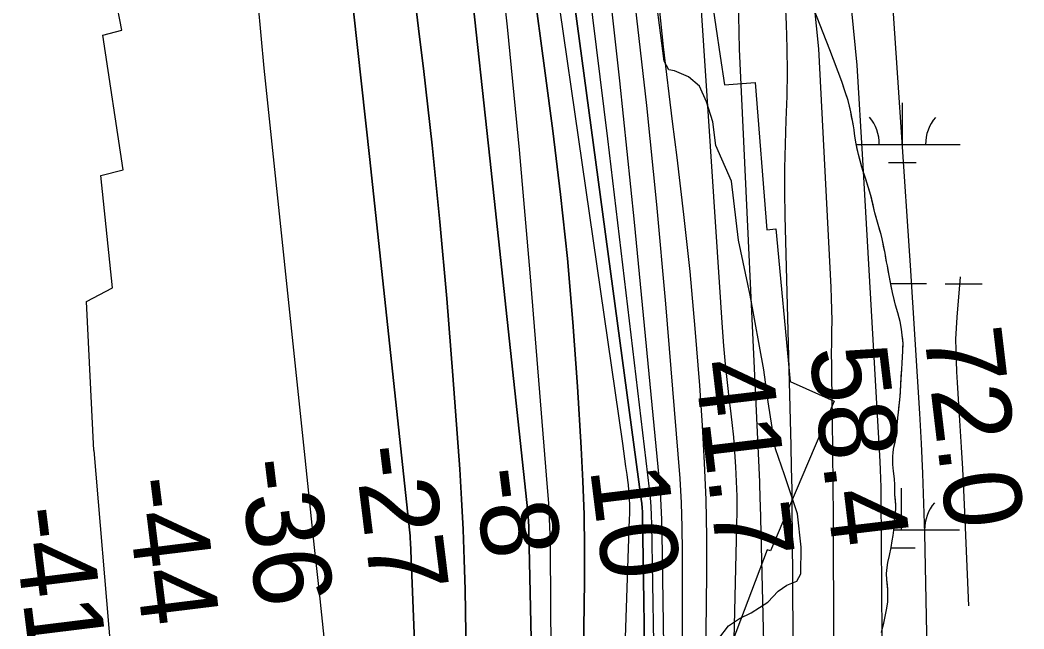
# Model space of a CAD drawing. Extents: x 3172297 to 3210190, y 958463 to 983887.
# Drawn here: x 3201336 to 3202202, y 978030 to 978556 of the extents above; entities that cross this region are included whole.
import ezdxf

# ---------------------------------------------------------------- set-up
doc = ezdxf.new("R2010")
doc.units = 0
for name, color, linetype in [('V-RIVR-EDGE', 7, 'Continuous'), ('V-RIVR-RANG', 7, 'Continuous'), ('V-RRAP-RVMT', 7, 'Continuous'), ('V-SITE-VEGE', 7, 'Continuous'), ('V-TOPO-DPTH', 7, 'Continuous'), ('V-TOPO-MAJR', 7, 'Continuous'), ('V-TOPO-MINR', 7, 'Continuous'), ('V-TOPO-WATR', 7, 'Continuous'), ('V-WETL-SWMP', 7, 'Continuous')]:
    doc.layers.add(name, color=color, linetype=linetype)

msp = doc.modelspace()

# ---------------------------------------------------------------- linework, layer by layer
at = {"layer": 'V-RIVR-EDGE'}
msp.add_lwpolyline([(3201938.74, 978021.65), (3201947.03, 978032.5), (3201956.61, 978038.99), (3201966.62, 978043.75), (3201980.98, 978052.84), (3201990.14, 978062.38), (3201997.54, 978067.58), (3202006.24, 978071.04), (3202009.73, 978077.55), (3202009.79, 978100.59), (3202006.82, 978129.28), (3201995.6, 978162.78), (3201987.83, 978185.4), (3201981.41, 978225.85), (3201977.57, 978253.67), (3201965.99, 978318.04), (3201955.68, 978365.44), (3201949.72, 978416.31), (3201936.32, 978447.21), (3201933.76, 978467.65), (3201928.15, 978485.05), (3201922.1, 978498.54), (3201912.56, 978506.38), (3201900.4, 978511.63), (3201895.62, 978512.51), (3201891.73, 978519.91), (3201883.62, 978582.52)], dxfattribs=at)
at = {"layer": 'V-RRAP-RVMT'}
for p, q in [((3201423.33, 978546.72), (3201401.15, 978664.14)), ((3201924.02, 978633.68), (3201939.99, 978524.42)), ((3201407.1, 978542.57), (3201423.33, 978546.72)), ((3201424.5, 978426.32), (3201407.1, 978542.57)), ((3201939.99, 978524.42), (3201943.84, 978499.57)), ((3201943.84, 978499.57), (3201970.16, 978501.61)), ((3201970.16, 978501.61), (3201980.38, 978374.48)), ((3201405.36, 978421.19), (3201424.5, 978426.32)), ((3201415.46, 978324.44), (3201405.36, 978421.19)), ((3201980.38, 978374.48), (3201988.08, 978375.32)), ((3201988.08, 978375.32), (3202000.47, 978243.42)), ((3201392.83, 978312.69), (3201415.46, 978324.44)), ((3201399.17, 978183.96), (3201392.83, 978312.69)), ((3202000.47, 978243.42), (3202038.34, 978226.5)), ((3202038.34, 978226.5), (3201983.53, 978097.29)), ((3201399.65, 978184.01), (3201399.17, 978183.96)), ((3201419.73, 977941.66), (3201399.65, 978184.01)), ((3201980.63, 978098.27), (3201940.83, 977994.03)), ((3201983.53, 978097.29), (3201980.63, 978098.27))]:
    msp.add_line(p, q, dxfattribs=at)
at = {"layer": 'V-SITE-VEGE'}
for points in [[(3202084.77, 978058.32), (3202084.75, 978063.79), (3202083.97, 978072.35), (3202083.69, 978077.69), (3202084.04, 978083.04), (3202084.77, 978087.26), (3202086.11, 978093.23), (3202087.57, 978100.07), (3202088.41, 978105.79), (3202089.26, 978110.52), (3202089.86, 978115.24), (3202090.21, 978120.71), (3202091.64, 978133.39), (3202091.63, 978136.86), (3202090.84, 978145.8), (3202090.81, 978154.38), (3202090.53, 978159.47), (3202089.51, 978166.05), (3202088.99, 978171.89), (3202088.96, 978178.59), (3202089.31, 978182.44), (3202090.04, 978186.92), (3202091.02, 978191.02), (3202091.5, 978194.26), (3202092.56, 978205.07), (3202093.05, 978208.05), (3202093.28, 978212.28), (3202093.88, 978216.75), (3202095.31, 978230.67), (3202095.88, 978240.99), (3202096.82, 978254.16), (3202097.04, 978259.38), (3202097.51, 978264.85), (3202097.74, 978269.57), (3202097.84, 978276.15), (3202097.18, 978283.48), (3202096.54, 978288.57), (3202095.27, 978295.4), (3202093.37, 978302.72), (3202091.48, 978309.29), (3202088.82, 978320.34), (3202085.77, 978334.98), (3202084.37, 978343.3), (3202083.61, 978346.9), (3202082.33, 978354.22), (3202079.79, 978366.64), (3202078.91, 978370.36), (3202076.51, 978378.92), (3202075.12, 978383.14), (3202073.48, 978389.09), (3202070.06, 978404.11), (3202065.77, 978418.25), (3202063.13, 978425.69), (3202059.47, 978439.34), (3202057.31, 978448.53), (3202056.42, 978453.62), (3202055.91, 978457.59), (3202055.64, 978460.82), (3202055.13, 978464.29), (3202052.72, 978476.33), (3202050.44, 978486.14), (3202047.41, 978495.32), (3202044.9, 978502.39), (3202034.71, 978529.8), (3202020.52, 978565.76)], [(3202079.32, 978026.86), (3202080.42, 978031.71), (3202081.28, 978034.83), (3202083.58, 978046.39), (3202084.67, 978053.1), (3202084.77, 978058.32)]]:
    msp.add_lwpolyline(points, dxfattribs=at)
at = {"layer": 'V-TOPO-DPTH'}
for points in [[(3201810.11, 975668.42), (3201865.88, 976781.63), (3201866.34, 976791.04), (3201866.76, 976800.44), (3201867.16, 976809.84), (3201867.52, 976819.25), (3201887.69, 977364.2), (3201891.46, 977492.89), (3201893.89, 977621.6), (3201894.33, 977750.34), (3201893.43, 977879.08), (3201890, 978112.34), (3201889.68, 978124.46), (3201889.15, 978136.57), (3201888.32, 978148.67), (3201887.3, 978160.75), (3201865.87, 978381), (3201853.29, 978503.13), (3201839.8, 978625.14), (3201824.92, 978746.99), (3201809.12, 978868.74), (3201808.02, 979599.38)], [(3201749.21, 976122.83), (3201766, 976782.2), (3201766.21, 976791.44), (3201766.4, 976800.67), (3201766.55, 976809.9), (3201766.67, 976819.13), (3201777.65, 977818.67), (3201777.97, 977869.33), (3201777.97, 977919.99), (3201777.51, 977970.65), (3201776.73, 978021.31), (3201774.86, 978114.16), (3201774.72, 978118.39), (3201774.51, 978122.61), (3201774.19, 978126.83), (3201773.79, 978131.04), (3201741.22, 978436.24), (3201724.08, 978593), (3201706.39, 978749.7), (3201687.88, 978906.3), (3201668.83, 979062.84), (3201611.53, 979523.76)], [(3201611.53, 979523.76), (3201668.83, 979062.84), (3201687.88, 978906.3), (3201706.39, 978749.7), (3201724.08, 978593), (3201741.22, 978436.24), (3201773.79, 978131.04), (3201774.19, 978126.83), (3201774.51, 978122.61), (3201774.72, 978118.39), (3201774.86, 978114.16), (3201776.73, 978021.31), (3201777.51, 977970.65), (3201777.97, 977919.99), (3201777.97, 977869.33), (3201777.65, 977818.67), (3201766.67, 976819.13), (3201766.55, 976809.9), (3201766.4, 976800.67), (3201766.21, 976791.44), (3201766, 976782.2), (3201749.21, 976122.83)], [(3201676.69, 979526.94), (3201681, 979498.94), (3201719.9, 979236.73), (3201743.19, 979077.56), (3201766.06, 978918.33), (3201788.3, 978759.01), (3201810.11, 978599.63), (3201871.85, 978141.82), (3201872.28, 978138.18), (3201872.62, 978134.54), (3201872.83, 978130.89), (3201872.95, 978127.23), (3201874.16, 978053.8), (3201874.54, 978013.43), (3201874.53, 977973.06), (3201873.94, 977932.69), (3201872.96, 977892.33), (3201861.09, 977513.55)], [(3201676.69, 979526.94), (3201681, 979498.94), (3201719.9, 979236.73), (3201743.19, 979077.56), (3201766.06, 978918.33), (3201788.3, 978759.01), (3201810.11, 978599.63), (3201871.85, 978141.82), (3201872.28, 978138.18), (3201872.62, 978134.54), (3201872.83, 978130.89), (3201872.95, 978127.23), (3201874.16, 978053.8), (3201874.54, 978013.43), (3201874.53, 977973.06), (3201873.94, 977932.69), (3201872.96, 977892.33), (3201861.09, 977513.55)], [(3201640.09, 979514.66), (3201662.49, 979381.83), (3201675.62, 979302), (3201688.34, 979222.1), (3201700.42, 979142.1), (3201712.09, 979062.04), (3201745.16, 978828.58), (3201756.35, 978748.87), (3201767.4, 978669.13), (3201778.24, 978589.36), (3201788.95, 978509.58), (3201795.55, 978459.93), (3201802.26, 978404.89), (3201808.18, 978349.79), (3201812.91, 978294.57), (3201816.84, 978239.27), (3201820.05, 978186.11), (3201821.47, 978157.33), (3201822.46, 978128.53), (3201822.8, 978099.73), (3201822.73, 978070.91), (3201816.9, 977649.7), (3201814.86, 977508.18)], [(3201814.86, 977508.18), (3201816.9, 977649.7), (3201822.73, 978070.91), (3201822.8, 978099.73), (3201822.46, 978128.53), (3201821.47, 978157.33), (3201820.05, 978186.11), (3201816.84, 978239.27), (3201812.91, 978294.57), (3201808.18, 978349.79), (3201802.26, 978404.89), (3201795.55, 978459.93), (3201788.95, 978509.58), (3201778.24, 978589.36), (3201767.4, 978669.13), (3201756.35, 978748.87), (3201745.16, 978828.58), (3201712.09, 979062.04), (3201700.42, 979142.1), (3201688.34, 979222.1), (3201675.62, 979302), (3201662.49, 979381.83), (3201640.09, 979514.66)], [(3201735.16, 977077.05), (3201719.7, 978063.6), (3201719.07, 978089.71), (3201718.14, 978115.8), (3201716.77, 978141.88), (3201715.11, 978167.94), (3201709.26, 978248.7), (3201703.98, 978315.09), (3201698.08, 978381.42), (3201691.23, 978447.65), (3201683.77, 978513.83), (3201680.76, 978538.85), (3201671.31, 978617.5), (3201661.83, 978696.13), (3201652.32, 978774.77), (3201642.79, 978853.4), (3201630.81, 978952.08), (3201619.04, 979045.35), (3201606.67, 979138.54), (3201593.41, 979231.6), (3201579.57, 979324.58), (3201556.61, 979473.83), (3201553.69, 979492.11), (3201550.64, 979510.36)], [(3201550.64, 979510.36), (3201553.69, 979492.11), (3201556.61, 979473.83), (3201579.57, 979324.58), (3201593.41, 979231.6), (3201606.67, 979138.54), (3201619.04, 979045.35), (3201630.81, 978952.08), (3201642.79, 978853.4), (3201652.32, 978774.77), (3201661.83, 978696.13), (3201671.31, 978617.5), (3201680.76, 978538.85), (3201683.77, 978513.83), (3201691.23, 978447.65), (3201698.08, 978381.42), (3201703.98, 978315.09), (3201709.26, 978248.7), (3201715.11, 978167.94), (3201716.77, 978141.88), (3201718.14, 978115.8), (3201719.07, 978089.71), (3201719.7, 978063.6), (3201735.16, 977077.05)], [(3201694.03, 976847.39), (3201684.15, 977728.4), (3201683.15, 977792.05), (3201681.78, 977855.69), (3201679.83, 977919.32), (3201677.5, 977982.94), (3201672.5, 978104.87), (3201672.37, 978107.52), (3201672.2, 978110.16), (3201671.97, 978112.8), (3201671.72, 978115.44), (3201637.47, 978435.02), (3201619.57, 978597.39), (3201601, 978759.68), (3201581.45, 978921.85), (3201561.23, 979083.95), (3201510.39, 979481.62), (3201509.49, 979488.27), (3201508.51, 979494.91), (3201507.42, 979501.52)], [(3201507.42, 979501.52), (3201508.51, 979494.91), (3201509.49, 979488.27), (3201510.39, 979481.62), (3201561.23, 979083.95), (3201581.45, 978921.85), (3201601, 978759.68), (3201619.57, 978597.39), (3201637.47, 978435.02), (3201671.72, 978115.44), (3201671.97, 978112.8), (3201672.2, 978110.16), (3201672.37, 978107.52), (3201672.5, 978104.87), (3201677.5, 977982.94), (3201679.83, 977919.32), (3201681.78, 977855.69), (3201683.15, 977792.05), (3201684.15, 977728.4), (3201694.03, 976847.39)]]:
    msp.add_lwpolyline(points, dxfattribs=at)
at = {"layer": 'V-TOPO-MAJR'}
for points in [[(3202139.46, 976977.94), (3202116.62, 978112.23), (3202115.93, 978138.15), (3202115.02, 978164.06), (3202113.77, 978189.95), (3202112.31, 978215.84), (3202104.24, 978343.5), (3202101.77, 978381.95), (3202099.23, 978420.39), (3202096.61, 978458.82), (3202093.92, 978497.25), (3202091.28, 978535.69), (3202088.77, 978574.13), (3202086.45, 978612.59), (3202084.26, 978651.05), (3202078.37, 978758.9), (3202072.28, 978851.2), (3202064.8, 978943.37), (3202055.24, 979035.34), (3202044.28, 979127.19), (3201978.2, 979632.56)], [(3201933.56, 977232.86), (3201954.42, 978119.13), (3201954.56, 978131.84), (3201954.51, 978144.55), (3201954.14, 978157.25), (3201953.57, 978169.95), (3201952.72, 978182.63), (3201951.69, 978195.3), (3201950.4, 978207.95), (3201948.93, 978220.58), (3201948.14, 978226.87), (3201946.28, 978242.64), (3201944.62, 978258.43), (3201943.24, 978274.25), (3201942.04, 978290.09), (3201915.56, 978690.12), (3201914.4, 978723), (3201914.6, 978755.84), (3201850.07, 979570.26)], [(3201638.6, 977625.78), (3201623.73, 977783.99), (3201598.07, 978022.75), (3201593.93, 978061.44), (3201589.8, 978100.14), (3201585.69, 978138.84), (3201581.6, 978177.54), (3201546.15, 978514.04), (3201541.04, 978570.45)]]:
    msp.add_lwpolyline(points, dxfattribs=at)
at = {"layer": 'V-TOPO-MINR'}
for points in [[(3201810.11, 975668.42), (3201865.88, 976781.63), (3201866.34, 976791.04), (3201866.76, 976800.44), (3201867.16, 976809.84), (3201867.52, 976819.25), (3201887.69, 977364.2), (3201891.46, 977492.89), (3201893.89, 977621.6), (3201894.33, 977750.34), (3201893.43, 977879.08), (3201890, 978112.34), (3201889.68, 978124.46), (3201889.15, 978136.57), (3201888.32, 978148.67), (3201887.3, 978160.75), (3201865.87, 978381), (3201853.29, 978503.13), (3201839.8, 978625.14), (3201824.92, 978746.99), (3201809.12, 978868.74), (3201808.02, 979599.38)], [(3202004.35, 977633.8), (3202004.53, 977800.63), (3202002.43, 978112.66), (3202002.25, 978131.48), (3202002, 978150.29), (3202001.64, 978169.1), (3202001.21, 978187.91), (3201996.14, 978386.41), (3201995.84, 978407.1), (3201995.84, 978427.79), (3201996.3, 978448.46), (3201997.06, 978469.14), (3201997.76, 978489.81), (3201998.08, 978510.49), (3201997.81, 978531.16), (3201997.16, 978551.84), (3201990.64, 978694.82), (3201882.91, 979602)], [(3202032.9, 976237.63), (3202069.31, 976777.17), (3202069.97, 976788.57), (3202070.51, 976799.97), (3202070.85, 976811.38), (3202071.05, 976822.8), (3202079.52, 977752.42), (3202079.97, 977820.28), (3202080.22, 977888.15), (3202080.14, 977956.02), (3202079.84, 978023.89), (3202079.04, 978144.67), (3202078.93, 978152.15), (3202078.75, 978159.62), (3202078.46, 978167.09), (3202078.09, 978174.56), (3202063.26, 978434.91), (3202058.16, 978516.59), (3201972.56, 979390.35), (3201943.18, 979604.34)], [(3201848.53, 976068.29), (3201882.66, 976764), (3201883.52, 976782.2), (3201884.33, 976800.4), (3201885.08, 976818.61), (3201885.78, 976836.82), (3201896.3, 977122.52), (3201901.31, 977283.59), (3201905.1, 977444.69), (3201907.04, 977605.82), (3201907.76, 977766.97), (3201907.36, 978096.7), (3201907.07, 978117.71), (3201906.45, 978138.71), (3201905.3, 978159.69), (3201903.82, 978180.66), (3201893.04, 978310.39), (3201885.28, 978396.15), (3201876.69, 978481.81), (3201866.84, 978567.34), (3201856.16, 978652.78), (3201829.48, 978854.16), (3201817.99, 979589.45)], [(3201921.82, 977500.51), (3201928.45, 978077.32), (3201928.43, 978109.36), (3201927.89, 978141.38), (3201926.57, 978173.37), (3201924.74, 978205.36), (3201922.32, 978240.06), (3201918.45, 978289.34), (3201913.99, 978338.57), (3201908.66, 978387.7), (3201902.74, 978436.78), (3201898.73, 978467.81), (3201891.05, 978532.42), (3201884.3, 978597.12), (3201878.94, 978661.95), (3201874.49, 978726.86), (3201864.95, 978891.79), (3201832.72, 979580.75)], [(3201962.66, 977483.97), (3201974.95, 977760.54), (3201977.15, 977824.91), (3201978.48, 977889.3), (3201978.48, 977953.7), (3201977.61, 978018.1), (3201974.78, 978137.14), (3201974.64, 978142.04), (3201974.49, 978146.93), (3201974.3, 978151.82), (3201974.09, 978156.72), (3201956.78, 978530.27), (3201955.99, 978559.18), (3201955.94, 978588.09), (3201956.98, 978616.97), (3201958.76, 978645.84), (3201869.54, 979558.28)], [(3201824.28, 976256.95), (3201832.58, 976392.75), (3201839.75, 976528.62), (3201852.19, 976796.08), (3201852.38, 976800.47), (3201852.47, 976802.67), (3201852.54, 976804.86), (3201880.58, 977628.97), (3201882.82, 977713.38), (3201884.19, 977797.79), (3201884.29, 977882.21), (3201883.54, 977966.64), (3201881.01, 978120.21), (3201880.77, 978127.86), (3201880.37, 978135.49), (3201879.73, 978143.11), (3201878.94, 978150.72), (3201842.88, 978452.96), (3201823.45, 978611.61), (3201803.36, 978770.18), (3201782.28, 978928.62), (3201760.54, 979086.97), (3201696.25, 979544.73)], [(3201749.21, 976122.83), (3201766, 976782.2), (3201766.21, 976791.44), (3201766.4, 976800.67), (3201766.55, 976809.9), (3201766.67, 976819.13), (3201777.65, 977818.67), (3201777.97, 977869.33), (3201777.97, 977919.99), (3201777.51, 977970.65), (3201776.73, 978021.31), (3201774.86, 978114.16), (3201774.72, 978118.39), (3201774.51, 978122.61), (3201774.19, 978126.83), (3201773.79, 978131.04), (3201741.22, 978436.24), (3201724.08, 978593), (3201706.39, 978749.7), (3201687.88, 978906.3), (3201668.83, 979062.84), (3201611.53, 979523.76)], [(3201795.4, 977629.12), (3201795.45, 977753.06), (3201794.96, 977876.99), (3201793.37, 978097.79), (3201793.13, 978111.32), (3201792.68, 978124.85), (3201791.94, 978138.36), (3201791, 978151.87), (3201776.06, 978337.4), (3201766.75, 978443.58), (3201756.43, 978549.66), (3201744.6, 978655.58), (3201731.76, 978761.4), (3201703.07, 978984.58), (3201694.57, 979049.86), (3201685.95, 979115.11), (3201677.13, 979180.34), (3201668.17, 979245.55), (3201661.25, 979295.38), (3201655.4, 979335.62), (3201649.21, 979375.82), (3201642.51, 979415.93), (3201635.46, 979455.98), (3201622.91, 979524.77)], [(3201814.86, 977508.18), (3201816.9, 977649.7), (3201822.73, 978070.91), (3201822.8, 978099.73), (3201822.46, 978128.53), (3201821.47, 978157.33), (3201820.05, 978186.11), (3201816.84, 978239.27), (3201812.91, 978294.57), (3201808.18, 978349.79), (3201802.26, 978404.89), (3201795.55, 978459.93), (3201788.95, 978509.58), (3201778.24, 978589.36), (3201767.4, 978669.13), (3201756.35, 978748.87), (3201745.16, 978828.58), (3201712.09, 979062.04), (3201700.42, 979142.1), (3201688.34, 979222.1), (3201675.62, 979302), (3201662.49, 979381.83), (3201640.09, 979514.66)], [(3201735.16, 977077.05), (3201719.7, 978063.6), (3201719.07, 978089.71), (3201718.14, 978115.8), (3201716.77, 978141.88), (3201715.11, 978167.94), (3201709.26, 978248.7), (3201703.98, 978315.09), (3201698.08, 978381.42), (3201691.23, 978447.65), (3201683.77, 978513.83), (3201680.76, 978538.85), (3201671.31, 978617.5), (3201661.83, 978696.13), (3201652.32, 978774.77), (3201642.79, 978853.4), (3201630.81, 978952.08), (3201619.04, 979045.35), (3201606.67, 979138.54), (3201593.41, 979231.6), (3201579.57, 979324.58), (3201556.61, 979473.83), (3201553.69, 979492.11), (3201550.64, 979510.36)], [(3201694.03, 976847.39), (3201684.15, 977728.4), (3201683.15, 977792.05), (3201681.78, 977855.69), (3201679.83, 977919.32), (3201677.5, 977982.94), (3201672.5, 978104.87), (3201672.37, 978107.52), (3201672.2, 978110.16), (3201671.97, 978112.8), (3201671.72, 978115.44), (3201637.47, 978435.02), (3201619.57, 978597.39), (3201601, 978759.68), (3201581.45, 978921.85), (3201561.23, 979083.95), (3201510.39, 979481.62), (3201509.49, 979488.27), (3201508.51, 979494.91), (3201507.42, 979501.52)], [(3201833.41, 977287.97), (3201861.79, 978124.84), (3201861.89, 978129.04), (3201861.92, 978133.25), (3201861.85, 978137.45), (3201861.72, 978141.65), (3201861.48, 978145.85), (3201861.17, 978150.04), (3201860.73, 978154.22), (3201860.22, 978158.39), (3201859.54, 978163.33), (3201858.62, 978169.97), (3201857.69, 978176.61), (3201856.75, 978183.24), (3201855.8, 978189.87), (3201763.42, 978828.55), (3201745.83, 978948.55), (3201727.93, 979068.5), (3201709.58, 979188.39), (3201690.92, 979308.22), (3201660.27, 979502.58)], [(3202044.5, 976881.49), (3202037.91, 978098.15), (3202037.72, 978126.38), (3202037.49, 978154.6), (3202037.18, 978182.82), (3202036.83, 978211.04), (3202036.32, 978248.37), (3202036.24, 978257.93), (3202036.22, 978267.48), (3202036.3, 978277.04), (3202036.44, 978286.59), (3202036.52, 978296.15), (3202036.47, 978305.7), (3202036.22, 978315.24), (3202035.84, 978324.79), (3202025.29, 978530.68), (3201944.04, 979330.81), (3201940.04, 979363.57), (3201935.99, 979396.33), (3201931.89, 979429.07), (3201927.74, 979461.81), (3201926.54, 979471.18), (3201922.86, 979499.22)], [(3202154.59, 978049.91), (3202151.12, 978131.03), (3202150.27, 978149.62), (3202149.34, 978168.2), (3202148.3, 978186.77), (3202147.18, 978205.34), (3202146.02, 978223.64), (3202145.44, 978233.06), (3202144.88, 978242.48), (3202144.37, 978251.9), (3202143.87, 978261.33), (3202143.59, 978270.75), (3202143.56, 978280.16), (3202143.92, 978289.57), (3202144.53, 978298.98), (3202147.51, 978333.92)]]:
    msp.add_lwpolyline(points, dxfattribs=at)
at = {"layer": 'V-TOPO-WATR'}
msp.add_lwpolyline([(3201861.09, 977513.55), (3201872.96, 977892.33), (3201873.94, 977932.69), (3201874.53, 977973.06), (3201874.54, 978013.43), (3201874.16, 978053.8), (3201872.95, 978127.23), (3201872.83, 978130.89), (3201872.62, 978134.54), (3201872.28, 978138.18), (3201871.85, 978141.82), (3201810.11, 978599.63), (3201788.3, 978759.01), (3201766.06, 978918.33), (3201743.19, 979077.56), (3201719.9, 979236.73), (3201681, 979498.94), (3201676.69, 979526.94)], dxfattribs=at)
at = {"layer": 'V-WETL-SWMP'}
for p, q in [((3202097.31, 978448.09), (3202097.4, 978484.09)), ((3202057.56, 978448.19), (3202147.31, 978447.97)), ((3202085.27, 978432.69), (3202109.27, 978432.63)), ((3202087.41, 978328.05), (3202118.17, 978327.97)), ((3202134.17, 978327.93), (3202166.17, 978327.85)), ((3202096.48, 978115.42), (3202096.57, 978151.42)), ((3202089.83, 978115.44), (3202146.48, 978115.3)), ((3202087.51, 978100.01), (3202108.45, 978099.96))]:
    msp.add_line(p, q, dxfattribs=at)
for points in [[(3202085.77, 978334.98), (3202085.01, 978339.45), (3202084.37, 978343.3), (3202083.61, 978346.9), (3202083.1, 978349.88), (3202082.33, 978354.22), (3202081.32, 978358.94), (3202080.43, 978363.66), (3202079.79, 978366.64), (3202078.91, 978370.36), (3202077.9, 978373.83), (3202076.51, 978378.92), (3202075.12, 978383.14), (3202074.36, 978386.11), (3202073.48, 978389.09), (3202072.59, 978393.06), (3202071.96, 978396.04), (3202070.82, 978400.76), (3202070.06, 978404.11), (3202068.42, 978409.69), (3202067.29, 978413.17), (3202065.77, 978418.25), (3202064.64, 978421.48), (3202063.13, 978425.69), (3202061.74, 978430.66), (3202060.86, 978434.13), (3202059.47, 978439.34), (3202058.33, 978444.06), (3202057.31, 978448.53), (3202056.42, 978453.61), (3202055.91, 978457.59), (3202055.64, 978460.82), (3202055.13, 978464.29), (3202054.5, 978467.4), (3202053.48, 978472.36), (3202052.72, 978476.33), (3202051.58, 978481.42), (3202050.44, 978486.14), (3202048.55, 978491.72), (3202047.41, 978495.32), (3202046.03, 978499.16), (3202044.9, 978502.39), (3202034.71, 978529.8), (3202020.51, 978565.76)], [(3202079.32, 978026.86), (3202080.42, 978031.71), (3202081.28, 978034.82), (3202082.13, 978039.3), (3202083.58, 978046.39), (3202084.67, 978053.1), (3202084.77, 978058.32), (3202084.75, 978063.79), (3202084.36, 978068.01), (3202083.97, 978072.35), (3202083.69, 978077.69), (3202084.04, 978083.04), (3202084.77, 978087.26), (3202086.11, 978093.23), (3202087.57, 978100.07), (3202088.41, 978105.79), (3202089.26, 978110.52), (3202089.86, 978115.24), (3202090.21, 978120.71), (3202090.93, 978127.42), (3202091.64, 978133.38), (3202091.63, 978136.86), (3202091.24, 978141.21), (3202090.84, 978145.8), (3202090.83, 978148.91), (3202090.8, 978154.38), (3202090.53, 978159.47), (3202089.51, 978166.05), (3202088.99, 978171.88), (3202088.96, 978178.59), (3202089.31, 978182.45), (3202090.04, 978186.92), (3202091.01, 978191.02), (3202091.5, 978194.26), (3202091.85, 978197.74), (3202092.21, 978201.34), (3202092.56, 978205.07), (3202093.05, 978208.05), (3202093.28, 978212.28), (3202093.88, 978216.75), (3202094.23, 978220.6), (3202094.71, 978225.45), (3202095.31, 978230.67), (3202095.54, 978234.28), (3202095.88, 978240.99), (3202096.35, 978247.7), (3202096.82, 978254.16), (3202097.04, 978259.38), (3202097.52, 978264.84), (3202097.74, 978269.57), (3202097.73, 978272.67), (3202097.84, 978276.15), (3202097.57, 978279.75), (3202097.18, 978283.48), (3202096.54, 978288.57), (3202095.27, 978295.4), (3202094.51, 978298.37), (3202093.37, 978302.72), (3202091.48, 978309.29), (3202089.96, 978315.75), (3202088.82, 978320.34), (3202087.68, 978325.67), (3202086.79, 978330.39), (3202085.77, 978334.98)]]:
    msp.add_lwpolyline(points, dxfattribs=at)
for centre, start, end in [((3202042.07, 978448.7), 359.08649, 40.63015), ((3202152.55, 978448.43), 139.08651, 180.63017), ((3202151.73, 978115.76), 139.08651, 180.63017)]:
    msp.add_arc(centre, 35.25, start, end, dxfattribs=at)

# ---------------------------------------------------------------- texts
at = {"layer": 'V-RIVR-RANG'}
for s, rotation, p in [('72.0', 276.78833, (3202115.72, 978286.68)), ('58.4', 276.78833, (3202016.8, 978271.73)), ('41.7', 276.78833, (3201917.53, 978259.65)), ('-27', 277.03833, (3201623.78, 978186.32)), ('-36', 277.03833, (3201524.45, 978174.77)), ('-8', 277.03833, (3201726.93, 978166.98)), ('10', 277.03833, (3201827.52, 978168.31)), ('-44', 277.03833, (3201425.67, 978158.77)), ('-41', 277.03833, (3201328.08, 978133.09))]:
    msp.add_text(s, height=67, rotation=rotation, dxfattribs=at).set_placement(p)

doc.saveas('drawing.dxf')
